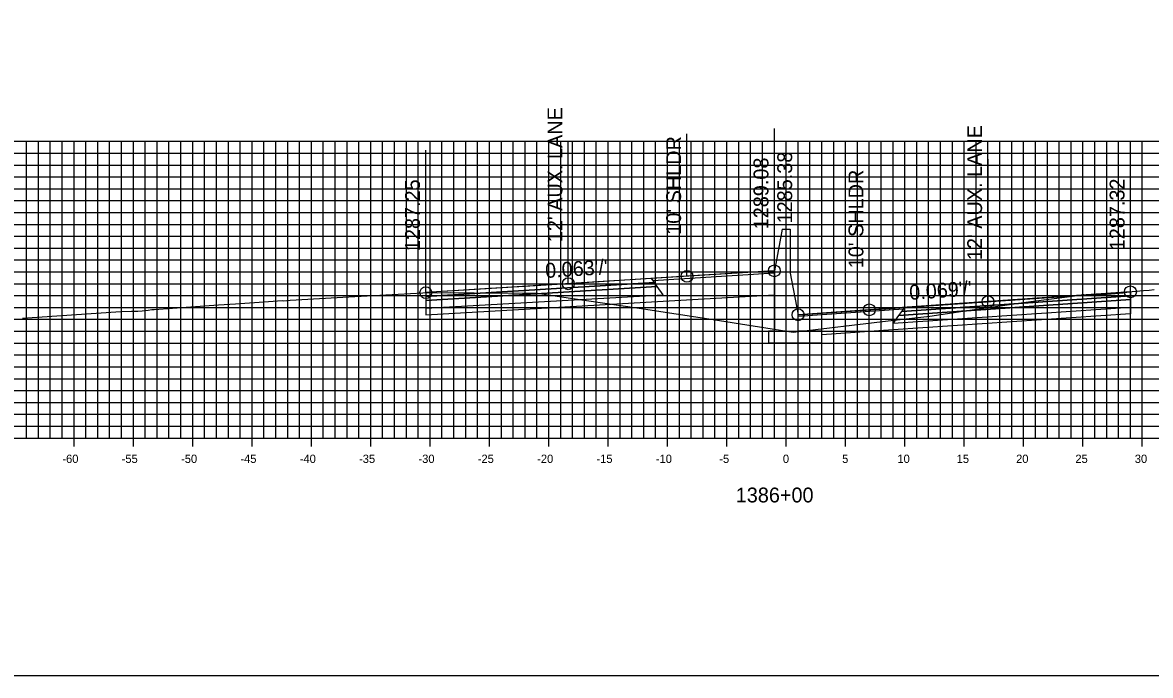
# Model space of a CAD drawing. Extents: x 674939 to 678919, y 750652 to 765176.
# Drawn here: x 678674.2 to 678769.2, y 755522.6 to 755577.6 of the extents above; entities that cross this region are included whole.
import ezdxf

# ---------------------------------------------------------------- set-up
doc = ezdxf.new("R2010")
doc.units = 0
for name, color, linetype in [('R_Alt Surface', 7, 'Continuous'), ('R_Axis', 7, 'Continuous'), ('R_Axis Annot', 7, 'Continuous'), ('R_Exist Surface', 7, 'Continuous'), ('R_Fin Surface', 7, 'Continuous'), ('R_Grid', 7, 'Continuous'), ('R_No Plot', 7, 'Continuous'), ('R_Proposed Road', 7, 'Continuous'), ('R_Xsect Elev', 7, 'Continuous'), ('R_Xsect Slope', 7, 'Continuous')]:
    doc.layers.add(name, color=color, linetype=linetype)

msp = doc.modelspace()

# ---------------------------------------------------------------- linework, layer by layer
at = {"layer": 'R_Alt Surface'}
for points in [[(678708.174, 755554.467), (678708.174, 755554.137), (678727.674, 755555.307), (678727.424, 755555.647)], [(678708.174, 755554.137), (678708.174, 755553.477), (678728.174, 755554.627), (678727.674, 755555.307)], [(678767.534, 755554.538), (678767.534, 755554.208), (678748.034, 755552.876), (678748.284, 755553.216)], [(678767.534, 755554.208), (678767.534, 755553.548), (678747.534, 755552.196), (678748.034, 755552.876)]]:
    msp.add_lwpolyline(points, close=True, dxfattribs=at)
for points in [[(678728.174, 755554.087), (678737.533, 755554.625)], [(678708.174, 755553.477), (678708.174, 755552.937), (678728.174, 755554.087)], [(678767.534, 755553.548), (678767.536, 755553.008), (678747.534, 755551.656)], [(678747.534, 755551.656), (678741.533, 755551.251)]]:
    msp.add_lwpolyline(points, dxfattribs=at)
at = {"layer": 'R_Axis'}
for p, q in [((678678.533, 755541.851), (678678.533, 755543.251)), ((678683.533, 755541.851), (678683.533, 755543.251)), ((678688.533, 755541.851), (678688.533, 755543.251)), ((678693.533, 755541.851), (678693.533, 755543.251)), ((678698.533, 755541.851), (678698.533, 755543.251)), ((678703.533, 755541.851), (678703.533, 755543.251)), ((678708.533, 755541.851), (678708.533, 755543.251)), ((678713.533, 755541.851), (678713.533, 755543.251)), ((678718.533, 755541.851), (678718.533, 755543.251)), ((678723.533, 755541.851), (678723.533, 755543.251)), ((678728.533, 755541.851), (678728.533, 755543.251)), ((678733.533, 755541.851), (678733.533, 755543.251)), ((678738.533, 755541.851), (678738.533, 755543.251)), ((678743.533, 755541.851), (678743.533, 755543.251)), ((678748.533, 755541.851), (678748.533, 755543.251)), ((678753.533, 755541.851), (678753.533, 755543.251)), ((678758.533, 755541.851), (678758.533, 755543.251)), ((678763.533, 755541.851), (678763.533, 755543.251)), ((678768.533, 755541.851), (678768.533, 755543.251)), ((678638.533, 755542.551), (678838.533, 755542.551))]:
    msp.add_line(p, q, dxfattribs=at)
at = {"layer": 'R_Exist Surface'}
msp.add_lwpolyline([(678674.179, 755552.652), (678678.748, 755552.956), (678682.487, 755553.198), (678683.364, 755553.231), (678683.906, 755553.242), (678684.26, 755553.28), (678684.782, 755553.333), (678685.088, 755553.365), (678685.286, 755553.385), (678688.386, 755553.607), (678690.708, 755553.777), (678692.125, 755553.867), (678694.918, 755554.047), (678696.061, 755554.125), (678696.173, 755554.12), (678696.735, 755554.178), (678701.677, 755554.457), (678707.914, 755554.796), (678708.105, 755554.798), (678708.174, 755554.797), (678708.324, 755554.799), (678709.173, 755554.785), (678710.209, 755554.799), (678711.823, 755554.795), (678712.23, 755554.791), (678716.325, 755554.746), (678717.587, 755554.742), (678720.373, 755554.331), (678726.137, 755553.499), (678732.37, 755552.524), (678739.12, 755551.455), (678747.132, 755552.415), (678750.642, 755552.804), (678753.425, 755553.226), (678758.726, 755554.007), (678762.637, 755554.507), (678763.58, 755554.635), (678763.652, 755554.617), (678764.122, 755554.556), (678764.208, 755554.556), (678764.554, 755554.587), (678766.593, 755554.758), (678766.913, 755554.79), (678767.227, 755554.833), (678767.534, 755554.868), (678767.69, 755554.884), (678768.636, 755554.992), (678769.106, 755555.013), (678769.539, 755555.051)], dxfattribs=at)
at = {"layer": 'R_Fin Surface'}
for points in [[(678737.533, 755556.635), (678730.174, 755556.175), (678720.174, 755555.549), (678708.174, 755554.797)], [(678767.534, 755554.868), (678755.534, 755554.04), (678745.534, 755553.349), (678739.533, 755552.935)]]:
    msp.add_lwpolyline(points, dxfattribs=at)
for points in [[(678727.292, 755555.827), (678737.533, 755556.475), (678737.533, 755556.635), (678727.174, 755555.987)], [(678708.174, 755554.797), (678708.174, 755554.467), (678727.424, 755555.647), (678727.174, 755555.987)], [(678767.534, 755554.868), (678767.534, 755554.538), (678748.284, 755553.216), (678748.534, 755553.556)], [(678748.417, 755553.396), (678739.533, 755552.775), (678739.533, 755552.935), (678748.534, 755553.556)]]:
    msp.add_lwpolyline(points, close=True, dxfattribs=at)
at = {"layer": 'R_Grid'}
for p, q in [((678638.533, 755567.551), (678838.533, 755567.551)), ((678674.533, 755542.551), (678674.533, 755567.551)), ((678675.533, 755542.551), (678675.533, 755567.551)), ((678676.533, 755542.551), (678676.533, 755567.551)), ((678677.533, 755542.551), (678677.533, 755567.551)), ((678678.533, 755542.551), (678678.533, 755567.551)), ((678679.533, 755542.551), (678679.533, 755567.551)), ((678680.533, 755542.551), (678680.533, 755567.551)), ((678681.533, 755542.551), (678681.533, 755567.551)), ((678682.533, 755542.551), (678682.533, 755567.551)), ((678683.533, 755542.551), (678683.533, 755567.551)), ((678684.533, 755542.551), (678684.533, 755567.551)), ((678685.533, 755542.551), (678685.533, 755567.551)), ((678686.533, 755542.551), (678686.533, 755567.551)), ((678687.533, 755542.551), (678687.533, 755567.551)), ((678688.533, 755542.551), (678688.533, 755567.551)), ((678689.533, 755542.551), (678689.533, 755567.551)), ((678690.533, 755542.551), (678690.533, 755567.551)), ((678691.533, 755542.551), (678691.533, 755567.551)), ((678692.533, 755542.551), (678692.533, 755567.551)), ((678693.533, 755542.551), (678693.533, 755567.551)), ((678694.533, 755542.551), (678694.533, 755567.551)), ((678695.533, 755542.551), (678695.533, 755567.551)), ((678696.533, 755542.551), (678696.533, 755567.551)), ((678697.533, 755542.551), (678697.533, 755567.551)), ((678698.533, 755542.551), (678698.533, 755567.551)), ((678699.533, 755542.551), (678699.533, 755567.551)), ((678700.533, 755542.551), (678700.533, 755567.551)), ((678701.533, 755542.551), (678701.533, 755567.551)), ((678702.533, 755542.551), (678702.533, 755567.551)), ((678703.533, 755542.551), (678703.533, 755567.551)), ((678704.533, 755542.551), (678704.533, 755567.551)), ((678705.533, 755542.551), (678705.533, 755567.551)), ((678706.533, 755542.551), (678706.533, 755567.551)), ((678707.533, 755542.551), (678707.533, 755567.551)), ((678708.533, 755542.551), (678708.533, 755567.551)), ((678709.533, 755542.551), (678709.533, 755567.551)), ((678710.533, 755542.551), (678710.533, 755567.551)), ((678711.533, 755542.551), (678711.533, 755567.551)), ((678712.533, 755542.551), (678712.533, 755567.551)), ((678713.533, 755542.551), (678713.533, 755567.551)), ((678714.533, 755542.551), (678714.533, 755567.551)), ((678715.533, 755542.551), (678715.533, 755567.551)), ((678716.533, 755542.551), (678716.533, 755567.551)), ((678717.533, 755542.551), (678717.533, 755567.551)), ((678718.533, 755542.551), (678718.533, 755567.551)), ((678719.533, 755542.551), (678719.533, 755567.551)), ((678720.533, 755542.551), (678720.533, 755567.551)), ((678721.533, 755542.551), (678721.533, 755567.551)), ((678722.533, 755542.551), (678722.533, 755567.551)), ((678723.533, 755542.551), (678723.533, 755567.551)), ((678724.533, 755542.551), (678724.533, 755567.551)), ((678725.533, 755542.551), (678725.533, 755567.551)), ((678726.533, 755542.551), (678726.533, 755567.551)), ((678727.533, 755542.551), (678727.533, 755567.551)), ((678728.533, 755542.551), (678728.533, 755567.551)), ((678729.533, 755542.551), (678729.533, 755567.551)), ((678730.533, 755542.551), (678730.533, 755567.551)), ((678731.533, 755542.551), (678731.533, 755567.551)), ((678732.533, 755542.551), (678732.533, 755567.551)), ((678733.533, 755542.551), (678733.533, 755567.551)), ((678734.533, 755542.551), (678734.533, 755567.551)), ((678735.533, 755542.551), (678735.533, 755567.551)), ((678736.533, 755542.551), (678736.533, 755567.551)), ((678737.533, 755542.551), (678737.533, 755567.551)), ((678738.533, 755542.551), (678738.533, 755567.551)), ((678739.533, 755542.551), (678739.533, 755567.551)), ((678740.533, 755542.551), (678740.533, 755567.551)), ((678741.533, 755542.551), (678741.533, 755567.551)), ((678742.533, 755542.551), (678742.533, 755567.551)), ((678743.533, 755542.551), (678743.533, 755567.551)), ((678744.533, 755542.551), (678744.533, 755567.551)), ((678745.533, 755542.551), (678745.533, 755567.551)), ((678746.533, 755542.551), (678746.533, 755567.551)), ((678747.533, 755542.551), (678747.533, 755567.551)), ((678748.533, 755542.551), (678748.533, 755567.551)), ((678749.533, 755542.551), (678749.533, 755567.551)), ((678750.533, 755542.551), (678750.533, 755567.551)), ((678751.533, 755542.551), (678751.533, 755567.551)), ((678752.533, 755542.551), (678752.533, 755567.551)), ((678753.533, 755542.551), (678753.533, 755567.551)), ((678754.533, 755542.551), (678754.533, 755567.551)), ((678755.533, 755542.551), (678755.533, 755567.551)), ((678756.533, 755542.551), (678756.533, 755567.551)), ((678757.533, 755542.551), (678757.533, 755567.551)), ((678758.533, 755542.551), (678758.533, 755567.551)), ((678759.533, 755542.551), (678759.533, 755567.551)), ((678760.533, 755542.551), (678760.533, 755567.551)), ((678761.533, 755542.551), (678761.533, 755567.551)), ((678762.533, 755542.551), (678762.533, 755567.551)), ((678763.533, 755542.551), (678763.533, 755567.551)), ((678764.533, 755542.551), (678764.533, 755567.551)), ((678765.533, 755542.551), (678765.533, 755567.551)), ((678766.533, 755542.551), (678766.533, 755567.551)), ((678767.533, 755542.551), (678767.533, 755567.551)), ((678768.533, 755542.551), (678768.533, 755567.551)), ((678638.533, 755566.551), (678838.533, 755566.551)), ((678638.533, 755565.551), (678838.533, 755565.551)), ((678638.533, 755564.551), (678838.533, 755564.551)), ((678638.533, 755563.551), (678838.533, 755563.551)), ((678638.533, 755562.551), (678838.533, 755562.551)), ((678638.533, 755561.551), (678838.533, 755561.551)), ((678638.533, 755560.551), (678838.533, 755560.551)), ((678638.533, 755559.551), (678838.533, 755559.551)), ((678638.533, 755558.551), (678838.533, 755558.551)), ((678638.533, 755557.551), (678838.533, 755557.551)), ((678638.533, 755556.551), (678838.533, 755556.551)), ((678638.533, 755555.551), (678838.533, 755555.551)), ((678638.533, 755554.551), (678838.533, 755554.551)), ((678638.533, 755553.551), (678838.533, 755553.551)), ((678638.533, 755552.551), (678838.533, 755552.551)), ((678638.533, 755551.551), (678838.533, 755551.551)), ((678638.533, 755550.551), (678838.533, 755550.551)), ((678638.533, 755549.551), (678838.533, 755549.551)), ((678638.533, 755548.551), (678838.533, 755548.551)), ((678638.533, 755547.551), (678838.533, 755547.551)), ((678638.533, 755546.551), (678838.533, 755546.551)), ((678638.533, 755545.551), (678838.533, 755545.551)), ((678638.533, 755544.551), (678838.533, 755544.551)), ((678638.533, 755543.551), (678838.533, 755543.551)), ((678638.533, 755542.551), (678838.533, 755542.551))]:
    msp.add_line(p, q, dxfattribs=at)
at = {"layer": 'R_No Plot'}
msp.add_lwpolyline([(678578.533, 755522.551), (678918.533, 755522.551), (678918.533, 755742.551), (678578.533, 755742.551)], close=True, dxfattribs=at)
for centre in [(678730.174, 755556.175), (678737.533, 755556.635), (678708.174, 755554.797), (678720.174, 755555.549), (678767.534, 755554.868), (678755.534, 755554.04), (678739.533, 755552.935), (678745.534, 755553.349)]:
    msp.add_circle(centre, 0.5, dxfattribs=at)
at = {"layer": 'R_Proposed Road'}
for points in [[(678738.203, 755560.135), (678737.533, 755556.635)], [(678738.203, 755560.135), (678738.203, 755560.135)], [(678738.203, 755560.135), (678738.863, 755560.135)], [(678738.863, 755560.135), (678738.863, 755556.435)], [(678737.533, 755556.635), (678737.533, 755551.56), (678737.033, 755551.56), (678737.033, 755550.56), (678741.533, 755550.56), (678741.533, 755551.56), (678739.533, 755551.56), (678739.533, 755552.935)], [(678738.863, 755556.435), (678739.533, 755552.935)]]:
    msp.add_lwpolyline(points, dxfattribs=at)
at = {"layer": 'R_Xsect Elev'}
for p, q in [((678737.533, 755556.635), (678737.533, 755568.635)), ((678730.174, 755556.175), (678730.174, 755568.175)), ((678708.174, 755554.797), (678708.174, 755566.797)), ((678720.174, 755555.549), (678720.174, 755567.549)), ((678767.534, 755554.868), (678767.534, 755566.868)), ((678755.534, 755554.04), (678755.534, 755566.04)), ((678739.533, 755552.935), (678739.533, 755564.935)), ((678745.534, 755553.349), (678745.534, 755565.349))]:
    msp.add_line(p, q, dxfattribs=at)

# ---------------------------------------------------------------- texts
at = {"layer": 'R_Axis Annot'}
for s, height, p in [('-60', 0.7, (678677.552, 755540.451)), ('-55', 0.7, (678682.546, 755540.451)), ('-50', 0.7, (678687.552, 755540.451)), ('-45', 0.7, (678692.546, 755540.451)), ('-40', 0.7, (678697.552, 755540.451)), ('-35', 0.7, (678702.546, 755540.451)), ('-30', 0.7, (678707.552, 755540.451)), ('-25', 0.7, (678712.546, 755540.451)), ('-20', 0.7, (678717.552, 755540.451)), ('-15', 0.7, (678722.546, 755540.451)), ('-10', 0.7, (678727.552, 755540.451)), ('-5', 0.7, (678732.896, 755540.451)), ('0', 0.7, (678738.252, 755540.451)), ('5', 0.7, (678743.246, 755540.451)), ('10', 0.7, (678747.902, 755540.451)), ('15', 0.7, (678752.896, 755540.451)), ('20', 0.7, (678757.902, 755540.451)), ('25', 0.7, (678762.896, 755540.451)), ('30', 0.7, (678767.902, 755540.451)), ('1386+00', 1.25, (678734.282, 755537.126))]:
    msp.add_text(s, height=height, dxfattribs=at).set_placement(p)
at = {"layer": 'R_Xsect Elev'}
for s, p in [("12' AUX. LANE", (678719.674, 755559.049)), ("12' AUX. LANE", (678755.034, 755557.54)), ("10' SHLDR", (678729.674, 755559.675)), ('1289.08', (678737.033, 755560.135)), ('1285.38', (678739.033, 755560.632)), ("10' SHLDR", (678745.034, 755556.849)), ('1287.25', (678707.674, 755558.297)), ('1287.32', (678767.034, 755558.368))]:
    msp.add_text(s, height=1.25, rotation=90, dxfattribs=at).set_placement(p)
at = {"layer": 'R_Xsect Slope'}
for s, rotation, p in [("0.063'/'", 3.58214, (678718.262, 755556.03)), ("0.069'/'", 3.94902, (678748.941, 755554.186))]:
    msp.add_text(s, height=1.25, rotation=rotation, dxfattribs=at).set_placement(p)

doc.saveas('drawing.dxf')
